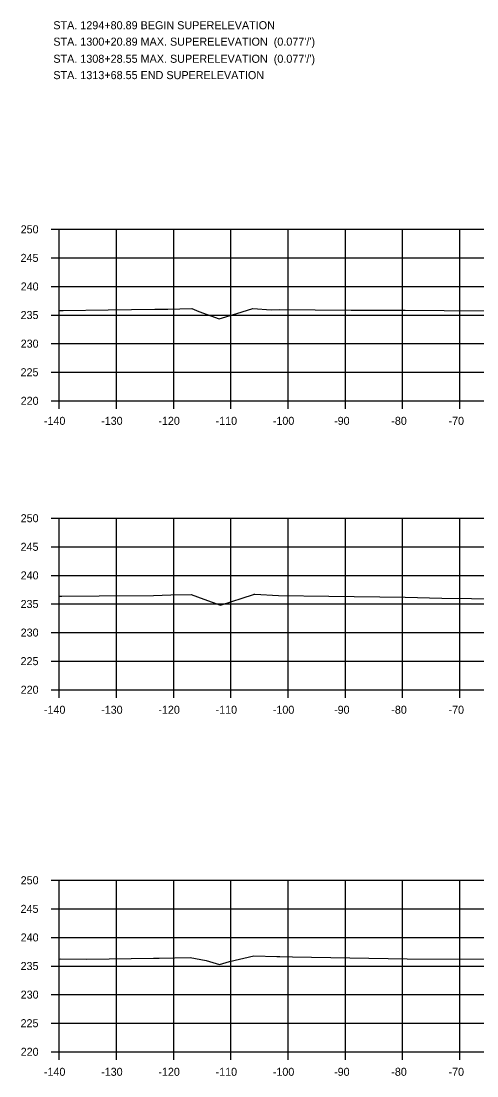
# Model space of a CAD drawing. Extents: x 1342547 to 1344156, y -1532351 to -1517216.
# Drawn here: x 1342556.2 to 1342635.9, y -1517615 to -1517430.6 of the extents above; entities that cross this region are included whole.
import ezdxf

# ---------------------------------------------------------------- set-up
doc = ezdxf.new("R2010")
doc.units = 0
for name, color, linetype in [('R_Axis', 7, 'Continuous'), ('R_Axis Annot', 7, 'Continuous'), ('R_Border Notes', 7, 'Continuous'), ('R_Exist Surface', 7, 'Continuous'), ('R_Grid', 7, 'Continuous')]:
    doc.layers.add(name, color=color, linetype=linetype)

msp = doc.modelspace()

# ---------------------------------------------------------------- linework, layer by layer
at = {"layer": 'R_Axis'}
for p, q in [((1342561.47, -1517466.98), (1342562.87, -1517466.98)), ((1342562.87, -1517496.98), (1342562.87, -1517466.98)), ((1342561.47, -1517471.98), (1342562.87, -1517471.98)), ((1342561.47, -1517476.98), (1342562.87, -1517476.98)), ((1342561.47, -1517481.98), (1342562.87, -1517481.98)), ((1342561.47, -1517486.98), (1342562.87, -1517486.98)), ((1342561.47, -1517491.98), (1342562.87, -1517491.98)), ((1342561.47, -1517496.98), (1342562.87, -1517496.98)), ((1342562.87, -1517496.98), (1342842.87, -1517496.98)), ((1342562.87, -1517498.38), (1342562.87, -1517496.98)), ((1342572.87, -1517498.38), (1342572.87, -1517496.98)), ((1342582.87, -1517498.38), (1342582.87, -1517496.98)), ((1342592.87, -1517498.38), (1342592.87, -1517496.98)), ((1342602.87, -1517498.38), (1342602.87, -1517496.98)), ((1342612.87, -1517498.38), (1342612.87, -1517496.98)), ((1342622.87, -1517498.38), (1342622.87, -1517496.98)), ((1342632.87, -1517498.38), (1342632.87, -1517496.98)), ((1342561.47, -1517517.51), (1342562.87, -1517517.51)), ((1342562.87, -1517547.51), (1342562.87, -1517517.51)), ((1342561.47, -1517522.51), (1342562.87, -1517522.51)), ((1342561.47, -1517527.51), (1342562.87, -1517527.51)), ((1342561.47, -1517532.51), (1342562.87, -1517532.51)), ((1342561.47, -1517537.51), (1342562.87, -1517537.51)), ((1342561.47, -1517542.51), (1342562.87, -1517542.51)), ((1342561.47, -1517547.51), (1342562.87, -1517547.51)), ((1342562.87, -1517547.51), (1342842.87, -1517547.51)), ((1342562.87, -1517548.91), (1342562.87, -1517547.51)), ((1342572.87, -1517548.91), (1342572.87, -1517547.51)), ((1342582.87, -1517548.91), (1342582.87, -1517547.51)), ((1342592.87, -1517548.91), (1342592.87, -1517547.51)), ((1342602.87, -1517548.91), (1342602.87, -1517547.51)), ((1342612.87, -1517548.91), (1342612.87, -1517547.51)), ((1342622.87, -1517548.91), (1342622.87, -1517547.51)), ((1342632.87, -1517548.91), (1342632.87, -1517547.51)), ((1342561.47, -1517580.83), (1342562.87, -1517580.83)), ((1342562.87, -1517610.83), (1342562.87, -1517580.83)), ((1342561.47, -1517585.83), (1342562.87, -1517585.83)), ((1342561.47, -1517590.83), (1342562.87, -1517590.83)), ((1342561.47, -1517595.83), (1342562.87, -1517595.83)), ((1342561.47, -1517600.83), (1342562.87, -1517600.83)), ((1342561.47, -1517605.83), (1342562.87, -1517605.83)), ((1342561.47, -1517610.83), (1342562.87, -1517610.83)), ((1342562.87, -1517610.83), (1342842.87, -1517610.83)), ((1342562.87, -1517612.23), (1342562.87, -1517610.83)), ((1342572.87, -1517612.23), (1342572.87, -1517610.83)), ((1342582.87, -1517612.23), (1342582.87, -1517610.83)), ((1342592.87, -1517612.23), (1342592.87, -1517610.83)), ((1342602.87, -1517612.23), (1342602.87, -1517610.83)), ((1342612.87, -1517612.23), (1342612.87, -1517610.83)), ((1342622.87, -1517612.23), (1342622.87, -1517610.83)), ((1342632.87, -1517612.23), (1342632.87, -1517610.83))]:
    msp.add_line(p, q, dxfattribs=at)
at = {"layer": 'R_Exist Surface'}
for points in [[(1342562.87, -1517481.17), (1342563.55, -1517481.18), (1342571.45, -1517481.07), (1342579.55, -1517480.97), (1342581.84, -1517480.94), (1342586.03, -1517480.84), (1342587.29, -1517481.35), (1342590.79, -1517482.66), (1342593.92, -1517481.73), (1342596.68, -1517480.85), (1342599.89, -1517481.06), (1342601.3, -1517481.01), (1342613.88, -1517481.15), (1342623.33, -1517481.1), (1342630.11, -1517481.18), (1342644.88, -1517481.31)], [(1342562.87, -1517531.17), (1342563.33, -1517531.17), (1342569.85, -1517531.11), (1342579.37, -1517531.02), (1342582.37, -1517530.92), (1342585.94, -1517530.83), (1342588.14, -1517531.67), (1342591.06, -1517532.69), (1342596.79, -1517530.86), (1342596.96, -1517530.81), (1342597.04, -1517530.8), (1342601.17, -1517531.03), (1342609.98, -1517531.15), (1342623.3, -1517531.32), (1342629.7, -1517531.48), (1342645.25, -1517531.69)], [(1342562.87, -1517594.61), (1342563.16, -1517594.6), (1342567.7, -1517594.63), (1342579.35, -1517594.48), (1342580.31, -1517594.47), (1342585.77, -1517594.36), (1342588.52, -1517594.88), (1342590.88, -1517595.57), (1342592.65, -1517595.05), (1342596.86, -1517594.07), (1342600.92, -1517594.16), (1342601.42, -1517594.18), (1342603.65, -1517594.22), (1342623.67, -1517594.58), (1342638.04, -1517594.62)]]:
    msp.add_lwpolyline(points, dxfattribs=at)
at = {"layer": 'R_Grid'}
for p, q in [((1342562.87, -1517466.98), (1342842.87, -1517466.98)), ((1342562.87, -1517496.98), (1342562.87, -1517466.98)), ((1342572.87, -1517496.98), (1342572.87, -1517466.98)), ((1342582.87, -1517496.98), (1342582.87, -1517466.98)), ((1342592.87, -1517496.98), (1342592.87, -1517466.98)), ((1342602.87, -1517496.98), (1342602.87, -1517466.98)), ((1342612.87, -1517496.98), (1342612.87, -1517466.98)), ((1342622.87, -1517496.98), (1342622.87, -1517466.98)), ((1342632.87, -1517496.98), (1342632.87, -1517466.98)), ((1342562.87, -1517471.98), (1342842.87, -1517471.98)), ((1342562.87, -1517476.98), (1342842.87, -1517476.98)), ((1342562.87, -1517481.98), (1342842.87, -1517481.98)), ((1342562.87, -1517486.98), (1342842.87, -1517486.98)), ((1342562.87, -1517491.98), (1342842.87, -1517491.98)), ((1342562.87, -1517496.98), (1342842.87, -1517496.98)), ((1342562.87, -1517517.51), (1342842.87, -1517517.51)), ((1342562.87, -1517547.51), (1342562.87, -1517517.51)), ((1342572.87, -1517547.51), (1342572.87, -1517517.51)), ((1342582.87, -1517547.51), (1342582.87, -1517517.51)), ((1342592.87, -1517547.51), (1342592.87, -1517517.51)), ((1342602.87, -1517547.51), (1342602.87, -1517517.51)), ((1342612.87, -1517547.51), (1342612.87, -1517517.51)), ((1342622.87, -1517547.51), (1342622.87, -1517517.51)), ((1342632.87, -1517547.51), (1342632.87, -1517517.51)), ((1342562.87, -1517522.51), (1342842.87, -1517522.51)), ((1342562.87, -1517527.51), (1342842.87, -1517527.51)), ((1342562.87, -1517532.51), (1342842.87, -1517532.51)), ((1342562.87, -1517537.51), (1342842.87, -1517537.51)), ((1342562.87, -1517542.51), (1342842.87, -1517542.51)), ((1342562.87, -1517547.51), (1342842.87, -1517547.51)), ((1342562.87, -1517580.83), (1342842.87, -1517580.83)), ((1342562.87, -1517610.83), (1342562.87, -1517580.83)), ((1342572.87, -1517610.83), (1342572.87, -1517580.83)), ((1342582.87, -1517610.83), (1342582.87, -1517580.83)), ((1342592.87, -1517610.83), (1342592.87, -1517580.83)), ((1342602.87, -1517610.83), (1342602.87, -1517580.83)), ((1342612.87, -1517610.83), (1342612.87, -1517580.83)), ((1342622.87, -1517610.83), (1342622.87, -1517580.83)), ((1342632.87, -1517610.83), (1342632.87, -1517580.83)), ((1342562.87, -1517585.83), (1342842.87, -1517585.83)), ((1342562.87, -1517590.83), (1342842.87, -1517590.83)), ((1342562.87, -1517595.83), (1342842.87, -1517595.83)), ((1342562.87, -1517600.83), (1342842.87, -1517600.83)), ((1342562.87, -1517605.83), (1342842.87, -1517605.83)), ((1342562.87, -1517610.83), (1342842.87, -1517610.83))]:
    msp.add_line(p, q, dxfattribs=at)

# ---------------------------------------------------------------- texts
at = {"layer": 'R_Axis Annot'}
for s, p in [('250', (1342556.14, -1517467.68)), ('245', (1342556.12, -1517472.68)), ('240', (1342556.14, -1517477.68)), ('235', (1342556.12, -1517482.68)), ('230', (1342556.14, -1517487.68)), ('225', (1342556.12, -1517492.68)), ('220', (1342556.14, -1517497.68)), ('-140', (1342560.2, -1517501.18)), ('-130', (1342570.2, -1517501.18)), ('-120', (1342580.2, -1517501.18)), ('-110', (1342590.2, -1517501.18)), ('-100', (1342600.2, -1517501.18)), ('-90', (1342610.9, -1517501.18)), ('-80', (1342620.9, -1517501.18)), ('-70', (1342630.9, -1517501.18)), ('250', (1342556.14, -1517518.21)), ('245', (1342556.12, -1517523.21)), ('240', (1342556.14, -1517528.21)), ('235', (1342556.12, -1517533.21)), ('230', (1342556.14, -1517538.21)), ('225', (1342556.12, -1517543.21)), ('220', (1342556.14, -1517548.21)), ('-140', (1342560.2, -1517551.71)), ('-130', (1342570.2, -1517551.71)), ('-120', (1342580.2, -1517551.71)), ('-110', (1342590.2, -1517551.71)), ('-100', (1342600.2, -1517551.71)), ('-90', (1342610.9, -1517551.71)), ('-80', (1342620.9, -1517551.71)), ('-70', (1342630.9, -1517551.71)), ('250', (1342556.14, -1517581.53)), ('245', (1342556.12, -1517586.53)), ('240', (1342556.14, -1517591.53)), ('235', (1342556.12, -1517596.53)), ('230', (1342556.14, -1517601.53)), ('225', (1342556.12, -1517606.53)), ('220', (1342556.14, -1517611.53)), ('-140', (1342560.2, -1517615.03)), ('-130', (1342570.2, -1517615.03)), ('-120', (1342580.2, -1517615.03)), ('-110', (1342590.2, -1517615.03)), ('-100', (1342600.2, -1517615.03)), ('-90', (1342610.9, -1517615.03)), ('-80', (1342620.9, -1517615.03)), ('-70', (1342630.9, -1517615.03))]:
    msp.add_text(s, height=1.4, dxfattribs=at).set_placement(p)
at = {"layer": 'R_Border Notes'}
for s, p in [('STA. 1294+80.89 BEGIN SUPERELEVATION', (1342561.84, -1517432)), ("STA. 1300+20.89 MAX. SUPERELEVATION  (0.077'/')", (1342561.84, -1517434.87)), ("STA. 1308+28.55 MAX. SUPERELEVATION  (0.077'/')", (1342561.84, -1517437.86)), ('STA. 1313+68.55 END SUPERELEVATION', (1342561.84, -1517440.72))]:
    msp.add_text(s, height=1.41, dxfattribs=at).set_placement(p)

doc.saveas('drawing.dxf')
